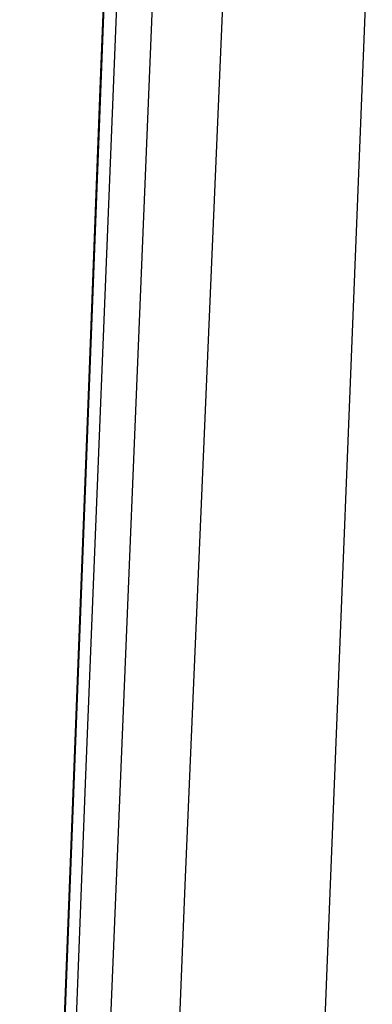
# Model space of a CAD drawing. Header units: metres. Extents: x 209747 to 209830, y 1182430 to 1182564.
# Tile 514 of 656: x 209752.2263 to 209752.2468, y 1182486.2545 to 1182486.3116. Entities that reach past the tile are written whole.
import ezdxf

# ---------------------------------------------------------------- set-up
doc = ezdxf.new("R2010")
doc.units = ezdxf.units.M
doc.header["$MEASUREMENT"] = 0
doc.linetypes.add('DGN Style 2', pattern=[15.036391, 9.021834, -6.014556])
doc.layers.get('0').update_dxf_attribs({"color": 254})

# ---------------------------------------------------------------- blocks, each defined once
blk = doc.blocks.new('*U2')
at = {"color": 3, "linetype": 'Continuous'}
blk.add_line((1.335016, -12.71255), (1.331117, -12.813323), dxfattribs=at)
blk = doc.blocks.new('*U3')
at = {"color": 3, "linetype": 'Continuous'}
for p, q in [((1.337294, -12.655076), (1.333373, -12.754034)), ((1.333373, -12.754034), (1.329598, -12.853031))]:
    blk.add_line(p, q, dxfattribs=at)
blk = doc.blocks.new('*U4')
at = {"color": 3, "linetype": 'Continuous'}
blk.add_line((1.334954, -12.713436), (1.33112, -12.812328), dxfattribs=at)
blk = doc.blocks.new('*U5')
at = {"color": 3, "linetype": 'Continuous'}
blk.add_line((1.333905, -12.740817), (1.330111, -12.839693), dxfattribs=at)
blk = doc.blocks.new('*U6')
at = {"color": 3, "linetype": 'Continuous'}
for p, q in [((1.336505, -12.694688), (1.332541, -12.793812)), ((1.332541, -12.793812), (1.328733, -12.89296))]:
    blk.add_line(p, q, dxfattribs=at)
blk = doc.blocks.new('*U7')
at = {"color": 3, "linetype": 'Continuous'}
blk.add_line((1.337467, -12.722948), (1.333413, -12.821957), dxfattribs=at)
blk = doc.blocks.new('*U8')
at = {"color": 3, "linetype": 'Continuous'}
for p, q in [((1.342545, -12.700699), (1.338314, -12.799703)), ((1.338314, -12.799703), (1.334241, -12.898739))]:
    blk.add_line(p, q, dxfattribs=at)
blk = doc.blocks.new('*U9')
at = {"color": 3, "linetype": 'Continuous'}
blk.add_line((1.349191, -12.738062), (1.345176, -12.838845), dxfattribs=at)
blk = doc.blocks.new('ATTEMP')
at = {"color": 3, "linetype": 'Continuous'}
for name in ['*U9', '*U8', '*U7', '*U6', '*U3', '*U5', '*U4', '*U2']:
    blk.add_blockref(name, (-10.48, 0), dxfattribs=at)

msp = doc.modelspace()

# ---------------------------------------------------------------- block references
at = {"color": 1, "linetype": 'DGN Style 2'}
msp.add_blockref('ATTEMP', (209761.377561, 1182499.061067), dxfattribs=at)

doc.saveas('drawing.dxf')
